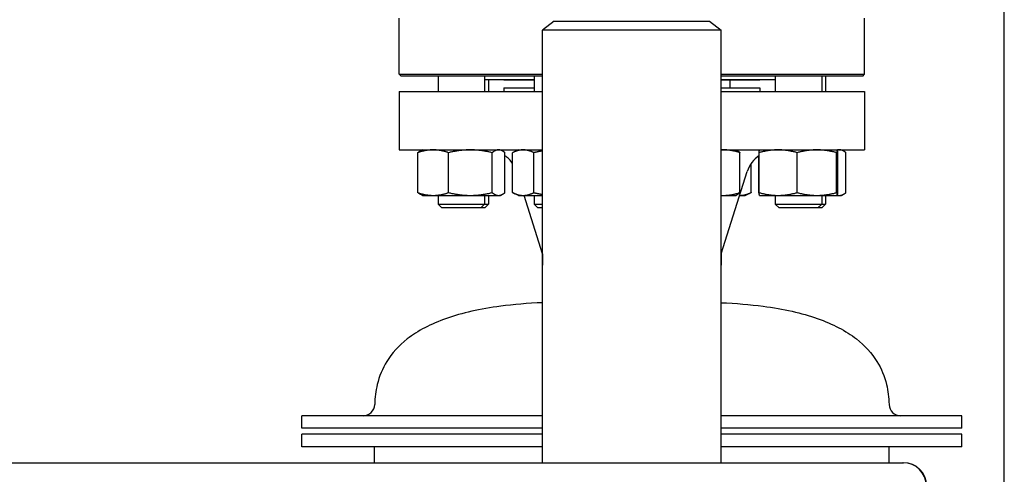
# Model space of a CAD drawing. Header units: inches. Extents: x 18 to 846, y -44 to 561.
# Tile 569 of 642: x 774.72 to 790.58, y 292.27 to 299.6. Entities that reach past the tile are written whole.
import ezdxf

# ---------------------------------------------------------------- set-up
doc = ezdxf.new("R2010")
doc.units = ezdxf.units.IN
doc.header["$LTSCALE"] = 24
doc.header["$MEASUREMENT"] = 0
doc.layers.add('Visible (ANSI)', color=7, linetype='Continuous', lineweight=30)

msp = doc.modelspace()

# ---------------------------------------------------------------- linework, layer by layer
at = {"layer": 'Visible (ANSI)'}
for p, q in [((790.5808, 279.0815), (790.5808, 345.0815)), ((780.8308, 298.71775), (780.8308, 299.624)), ((783.3308, 299.5715), (783.1433, 299.42763)), ((783.3308, 299.5715), (785.8308, 299.5715)), ((785.8308, 299.5715), (786.0183, 299.42763)), ((788.3308, 298.71775), (788.3308, 299.624)), ((786.0183, 299.42763), (783.1433, 299.42763)), ((783.1433, 292.4565), (783.1433, 299.42763)), ((786.0183, 292.4565), (786.0183, 299.42763)), ((780.8308, 298.71775), (783.1433, 298.71775)), ((780.86205, 298.6865), (780.8308, 298.71775)), ((783.1433, 298.6865), (780.86205, 298.6865)), ((781.459, 298.6865), (781.459, 298.439)), ((782.209, 298.6865), (782.209, 298.439)), ((783.00469, 298.6865), (783.00469, 298.439)), ((786.0183, 298.71775), (788.3308, 298.71775)), ((788.29955, 298.6865), (786.0183, 298.6865)), ((786.88926, 298.6865), (786.88926, 298.439)), ((787.63926, 298.6865), (787.63926, 298.439)), ((787.70261, 298.6865), (787.70261, 298.439)), ((788.29955, 298.6865), (788.3308, 298.71775)), ((783.00469, 298.629), (782.209, 298.629)), ((782.27235, 298.629), (782.27235, 298.439)), ((782.5208, 298.624), (782.5208, 298.629)), ((783.00469, 298.624), (782.5208, 298.624)), ((786.88926, 298.629), (786.0183, 298.629)), ((786.6408, 298.624), (786.0183, 298.624)), ((786.15692, 298.624), (786.15692, 298.499)), ((786.6408, 298.624), (786.6408, 298.629)), ((780.8308, 298.439), (783.1433, 298.439)), ((780.8308, 298.439), (780.8308, 297.499)), ((782.5208, 298.499), (783.00469, 298.499)), ((782.5208, 298.499), (782.5208, 298.439)), ((786.0183, 298.499), (786.6408, 298.499)), ((786.0183, 298.439), (788.3308, 298.439)), ((786.6408, 298.499), (786.6408, 298.439)), ((788.3308, 298.439), (788.3308, 297.499)), ((780.8308, 297.499), (783.1433, 297.499)), ((781.13192, 296.81009), (781.13192, 297.45392)), ((781.209, 297.499), (781.18177, 297.48631)), ((781.62766, 296.81009), (781.62766, 297.45392)), ((782.32974, 296.81009), (782.32974, 297.45392)), ((782.459, 297.499), (782.48623, 297.48631)), ((782.53608, 296.81009), (782.53608, 297.45392)), ((782.65829, 296.81009), (782.65829, 297.45392)), ((782.75469, 297.499), (782.66927, 297.45917)), ((783.00139, 296.81009), (783.00139, 297.45392)), ((786.0183, 297.499), (788.3308, 297.499)), ((786.25398, 297.499), (786.27143, 297.49086)), ((786.32054, 296.81009), (786.32054, 297.45392)), ((786.62935, 296.81009), (786.62935, 297.45392)), ((786.63926, 297.499), (786.63901, 297.49889)), ((787.24394, 296.81009), (787.24394, 297.45392)), ((787.87885, 296.81009), (787.87885, 297.45392)), ((787.88926, 297.499), (787.88951, 297.49889)), ((787.89917, 296.81009), (787.89917, 297.45392)), ((787.95261, 297.499), (787.97984, 297.48631)), ((788.02969, 296.81009), (788.02969, 297.45392)), ((786.50332, 296.81009), (786.50332, 297.27996)), ((786.62553, 296.81009), (786.62553, 297.40532)), ((786.0208, 295.82567), (786.44026, 297.14998)), ((782.75469, 296.765), (782.66927, 296.80483)), ((786.40692, 296.765), (786.49234, 296.80483)), ((781.209, 296.765), (781.18177, 296.7777)), ((781.209, 296.765), (781.37979, 296.765)), ((781.37979, 296.765), (781.9787, 296.765)), ((781.459, 296.765), (781.459, 296.6265)), ((781.459, 296.6265), (782.209, 296.6265)), ((781.5215, 296.564), (781.459, 296.6265)), ((781.9787, 296.765), (782.43291, 296.765)), ((782.1465, 296.564), (782.209, 296.6265)), ((782.209, 296.765), (782.209, 296.6265)), ((782.209, 296.6265), (782.27235, 296.6265)), ((782.20985, 296.564), (782.27235, 296.6265)), ((782.27235, 296.765), (782.27235, 296.6265)), ((782.43291, 296.765), (782.459, 296.765)), ((782.459, 296.765), (782.48623, 296.7777)), ((782.75469, 296.765), (782.82984, 296.765)), ((782.82984, 296.765), (783.1433, 296.765)), ((783.1408, 295.82567), (782.84329, 296.765)), ((783.00469, 296.765), (783.00469, 296.6265)), ((783.00469, 296.6265), (783.1433, 296.6265)), ((783.06719, 296.564), (783.00469, 296.6265)), ((786.0183, 296.765), (786.0583, 296.765)), ((786.0583, 296.765), (786.25398, 296.765)), ((786.25398, 296.765), (786.27143, 296.77314)), ((786.31832, 296.765), (786.40692, 296.765)), ((786.63926, 296.765), (786.63901, 296.76512)), ((786.63926, 296.765), (786.93664, 296.765)), ((786.88926, 296.765), (786.88926, 296.6265)), ((786.88926, 296.6265), (787.63926, 296.6265)), ((786.95176, 296.564), (786.88926, 296.6265)), ((786.93664, 296.765), (787.5614, 296.765)), ((787.5614, 296.765), (787.88901, 296.765)), ((787.57676, 296.564), (787.63926, 296.6265)), ((787.63926, 296.765), (787.63926, 296.6265)), ((787.63926, 296.6265), (787.70261, 296.6265)), ((787.64011, 296.564), (787.70261, 296.6265)), ((787.70261, 296.765), (787.70261, 296.6265)), ((787.88901, 296.765), (787.88926, 296.765)), ((787.88926, 296.765), (787.88951, 296.76512)), ((787.88926, 296.765), (787.92652, 296.765)), ((787.92652, 296.765), (787.95261, 296.765)), ((787.95261, 296.765), (787.97984, 296.7777)), ((782.1465, 296.564), (781.5215, 296.564)), ((782.20985, 296.564), (782.1465, 296.564)), ((783.1433, 296.564), (783.06719, 296.564)), ((787.57676, 296.564), (786.95176, 296.564)), ((787.64011, 296.564), (787.57676, 296.564)), ((783.1408, 295.82567), (783.1433, 295.82567)), ((783.1408, 295.82567), (783.1408, 295.64288)), ((786.0183, 295.82567), (786.0208, 295.82567)), ((786.0208, 295.82567), (786.0208, 295.64288)), ((783.1408, 295.64288), (783.1433, 295.64288)), ((783.1433, 295.64096), (783.1408, 295.64288)), ((786.0183, 295.64288), (786.0208, 295.64288)), ((786.0183, 295.64096), (786.0208, 295.64288)), ((783.1433, 293.21353), (779.2658, 293.21353)), ((779.2658, 293.01353), (779.2658, 293.21353)), ((789.8958, 293.21353), (786.0183, 293.21353)), ((789.8958, 293.01353), (789.8958, 293.21353)), ((783.1433, 293.01353), (779.2658, 293.01353)), ((789.8958, 293.01353), (786.0183, 293.01353)), ((783.1433, 292.91378), (779.2658, 292.91378)), ((779.2658, 292.71353), (779.2658, 292.91378)), ((789.8958, 292.91378), (786.0183, 292.91378)), ((789.8958, 292.71353), (789.8958, 292.91378)), ((783.1433, 292.71353), (779.2658, 292.71353)), ((780.4368, 292.4565), (780.4368, 292.71353)), ((789.8958, 292.71353), (786.0183, 292.71353)), ((788.7248, 292.4565), (788.7248, 292.71353)), ((716.5808, 292.4565), (788.94873, 292.4565)), ((788.94873, 292.4565), (788.9558, 292.4565))]:
    msp.add_line(p, q, dxfattribs=at)
for centre, radius, start, end in [((782.24469, 296.999), 0.5, 34.18844, 54.353884), ((786.91692, 296.999), 0.5, 125.10975, 162.425284), ((780.25003, 293.40103), 0.1875, 270, 358.443207), ((788.91158, 293.40103), 0.1875, 181.556793, 270), ((788.94873, 292.0815), 0.375, 0, 90), ((788.9558, 292.0815), 0.375, 0, 90)]:
    msp.add_arc(centre, radius, start, end, dxfattribs=at)
for points, weights in [([(781.37979, 297.499), (781.26475, 297.499), (781.13192, 297.45392)], [1, 1.0379548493, 1]), ([(781.13192, 297.45392), (781.15811, 297.47527), (781.18177, 297.48631)], [1, 1.01762479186, 1.01888101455]), ([(781.62766, 297.45392), (781.49483, 297.499), (781.37979, 297.499)], [1, 1.0379548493, 1]), ([(781.9787, 297.499), (781.81578, 297.499), (781.62766, 297.45392)], [1, 1.0379548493, 1]), ([(782.32974, 297.45392), (782.14162, 297.499), (781.9787, 297.499)], [1, 1.0379548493, 1]), ([(782.43291, 297.499), (782.38503, 297.499), (782.32974, 297.45392)], [1, 1.0379548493, 1]), ([(782.53608, 297.45392), (782.48079, 297.499), (782.43291, 297.499)], [1, 1.0379548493, 1]), ([(782.82984, 297.499), (782.75022, 297.499), (782.65829, 297.45392)], [1, 1.0379548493, 1]), ([(783.00139, 297.45392), (782.90946, 297.499), (782.82984, 297.499)], [1, 1.0379548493, 1]), ([(783.1433, 297.48165), (783.0754, 297.47118), (783.00139, 297.45392)], [1.01777404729, 1.01419861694, 1]), ([(786.0583, 297.499), (786.03834, 297.499), (786.0183, 297.49787)], [1, 1.00603299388, 1.01014807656]), ([(786.32054, 297.45392), (786.18, 297.499), (786.0583, 297.499)], [1, 1.0379548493, 1]), ([(786.27143, 297.49086), (786.29456, 297.48008), (786.32054, 297.45392)], [1.01859290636, 1.02167875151, 1]), ([(786.93664, 297.499), (786.79403, 297.499), (786.62935, 297.45392)], [1, 1.0379548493, 1]), ([(786.62935, 297.45392), (786.63452, 297.49679), (786.63901, 297.49889)], [1, 1.0360296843, 1.00365503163]), ([(787.24394, 297.45392), (787.07926, 297.499), (786.93664, 297.499)], [1, 1.0379548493, 1]), ([(787.5614, 297.499), (787.41406, 297.499), (787.24394, 297.45392)], [1, 1.0379548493, 1]), ([(787.87885, 297.45392), (787.70873, 297.499), (787.5614, 297.499)], [1, 1.0379548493, 1]), ([(787.88901, 297.499), (787.8843, 297.499), (787.87885, 297.45392)], [1, 1.0379548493, 1]), ([(787.89917, 297.45392), (787.89373, 297.499), (787.88901, 297.499)], [1, 1.0379548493, 1]), ([(787.92652, 297.499), (787.9096, 297.499), (787.89237, 297.49373)], [1, 1.01309132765, 1.01715177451]), ([(788.02969, 297.45392), (787.9744, 297.499), (787.92652, 297.499)], [1, 1.0379548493, 1]), ([(781.18177, 296.7777), (781.15811, 296.78873), (781.13192, 296.81009)], [1.01888101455, 1.01762479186, 1]), ([(781.13192, 296.81009), (781.26475, 296.765), (781.37979, 296.765)], [1, 1.0379548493, 1]), ([(781.37979, 296.765), (781.49483, 296.765), (781.62766, 296.81009)], [1, 1.0379548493, 1]), ([(781.62766, 296.81009), (781.81578, 296.765), (781.9787, 296.765)], [1, 1.0379548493, 1]), ([(781.9787, 296.765), (782.14162, 296.765), (782.32974, 296.81009)], [1, 1.0379548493, 1]), ([(782.32974, 296.81009), (782.38503, 296.765), (782.43291, 296.765)], [1, 1.0379548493, 1]), ([(782.43291, 296.765), (782.48079, 296.765), (782.53608, 296.81009)], [1, 1.0379548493, 1]), ([(782.65829, 296.81009), (782.75022, 296.765), (782.82984, 296.765)], [1, 1.0379548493, 1]), ([(782.82984, 296.765), (782.90946, 296.765), (783.00139, 296.81009)], [1, 1.0379548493, 1]), ([(783.00139, 296.81009), (783.0754, 296.79283), (783.1433, 296.78236)], [1, 1.01419861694, 1.01777404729]), ([(786.0583, 296.765), (786.18, 296.765), (786.32054, 296.81009)], [1, 1.0379548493, 1]), ([(786.32054, 296.81009), (786.29456, 296.78393), (786.27143, 296.77314)], [1, 1.02167875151, 1.01859290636]), ([(786.31833, 296.76503), (786.40419, 296.76599), (786.50332, 296.81009)], [1.00169339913, 1.03708836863, 1]), ([(786.50332, 296.81009), (786.49779, 296.80737), (786.49234, 296.80483)], [1, 1.00220568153, 1.0041550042]), ([(786.62553, 296.81009), (786.62752, 296.80941), (786.62951, 296.80875)], [1, 1.00054914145, 1.00108239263]), ([(786.62976, 296.80669), (786.62766, 296.80835), (786.62553, 296.81009)], [1.00271336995, 1.00140899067, 1]), ([(786.62935, 296.81009), (786.79403, 296.765), (786.93664, 296.765)], [1, 1.0379548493, 1]), ([(786.63901, 296.76512), (786.63452, 296.76721), (786.62935, 296.81009)], [1.00365503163, 1.0360296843, 1]), ([(786.93664, 296.765), (787.07926, 296.765), (787.24394, 296.81009)], [1, 1.0379548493, 1]), ([(787.24394, 296.81009), (787.41406, 296.765), (787.5614, 296.765)], [1, 1.0379548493, 1]), ([(787.5614, 296.765), (787.70873, 296.765), (787.87885, 296.81009)], [1, 1.0379548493, 1]), ([(787.87885, 296.81009), (787.8843, 296.765), (787.88901, 296.765)], [1, 1.0379548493, 1]), ([(787.88901, 296.765), (787.89373, 296.765), (787.89917, 296.81009)], [1, 1.0379548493, 1]), ([(787.92652, 296.765), (787.9744, 296.765), (788.02969, 296.81009)], [1, 1.0379548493, 1]), ([(786.0183, 296.76613), (786.03834, 296.765), (786.0583, 296.765)], [1.01014807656, 1.00603299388, 1]), ([(787.89237, 296.77028), (787.9096, 296.765), (787.92652, 296.765)], [1.01715177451, 1.01309132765, 1])]:
    msp.add_rational_spline(points, weights, degree=2, dxfattribs=at)
for points in [[(783.1433, 295.03569), (782.90215, 295.02543), (782.67711, 295.00648), (782.1357, 294.93488), (781.84404, 294.86892), (781.34233, 294.69304), (781.13229, 294.58312), (780.82615, 294.34448), (780.71594, 294.22336), (780.56228, 293.97394), (780.51098, 293.84987), (780.45421, 293.6148), (780.44051, 293.50823), (780.43746, 293.39593)], [(786.0183, 295.03569), (786.25946, 295.02543), (786.4845, 295.00648), (787.02591, 294.93488), (787.31757, 294.86892), (787.81928, 294.69304), (788.02932, 294.58312), (788.33546, 294.34448), (788.44567, 294.22336), (788.59933, 293.97394), (788.65063, 293.84987), (788.7074, 293.6148), (788.7211, 293.50823), (788.72415, 293.39593)]]:
    msp.add_open_spline(points, degree=3, knots=[1.073250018, 1.073250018, 1.073250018, 1.073250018, 1.197114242, 1.197114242, 1.394228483, 1.394228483, 1.591342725, 1.591342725, 1.75082707, 1.75082707, 1.884885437, 1.884885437, 1.985571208, 1.985571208, 1.985571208, 1.985571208], dxfattribs=at)

doc.saveas('drawing.dxf')
